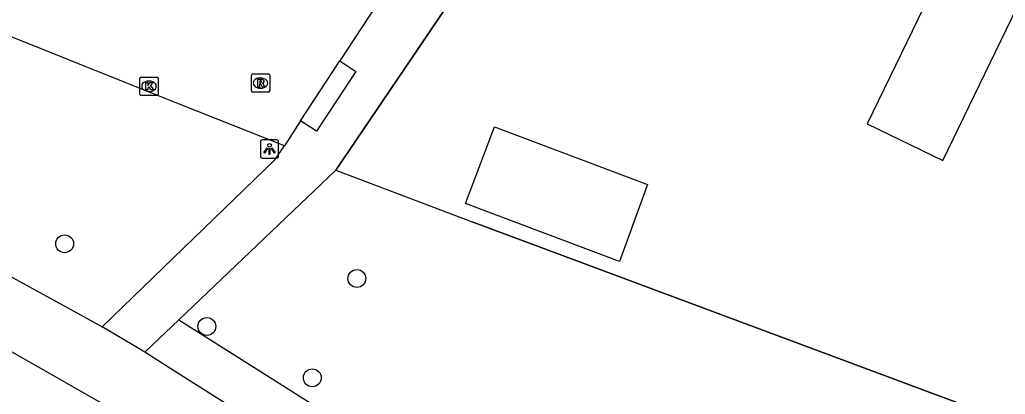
# Model space of a CAD drawing. Extents: x 157321 to 158827, y 386650 to 388532.
# Drawn here: x 158322.5 to 158376.5, y 387270.9 to 387291.4 of the extents above; entities that cross this region are included whole.
import ezdxf

# ---------------------------------------------------------------- set-up
doc = ezdxf.new("R2010")
doc.units = 0
for name, color, linetype in [('IMGEO_Berm_groen', 7, 'Continuous'), ('IMGEO_Boom', 7, 'Continuous'), ('IMGEO_Fietspad_gesloten', 7, 'Continuous'), ('IMGEO_Hek', 7, 'Continuous'), ('IMGEO_Kolk', 7, 'Continuous'), ('IMGEO_Lichtpunt', 7, 'Continuous'), ('IMGEO_Loofbos', 7, 'Continuous'), ('IMGEO_Muur', 7, 'Continuous'), ('IMGEO_Pand', 7, 'Continuous'), ('IMGEO_Rijbaan_lokaal_gesloten', 7, 'Continuous'), ('IMGEO_Rioolput', 7, 'Continuous'), ('IMGEO_Voetpad_open', 7, 'Continuous')]:
    doc.layers.add(name, color=color, linetype=linetype)

msp = doc.modelspace()

# ---------------------------------------------------------------- linework, layer by layer
at = {"layer": 'IMGEO_Berm_groen'}
msp.add_lwpolyline([(158331.247, 387274.949), (158336.402, 387271.692), (158367.111, 387252.243), (158373.733, 387248.811), (158381.147, 387245.653), (158388.647, 387241.639), (158392.614, 387239.076), (158397.593, 387236.692), (158402.82, 387234.832), (158408.308, 387233.505), (158434.661, 387229.03), (158463.465, 387223.755), (158465.241, 387223.343)], dxfattribs=at)
at = {"layer": 'IMGEO_Boom'}
for centre in [(158325.001, 387279.118), (158340.999, 387277.214), (158332.788, 387274.586), (158338.558, 387271.773)]:
    msp.add_circle(centre, 0.489, dxfattribs=at)
at = {"layer": 'IMGEO_Fietspad_gesloten'}
for points in [[(158303.572, 387286.624), (158318.728, 387279.136), (158325.698, 387275.321), (158327.063, 387274.562)], [(158305.05, 387281.888), (158315.081, 387276.969), (158320.056, 387274.361), (158327.031, 387270.374)], [(158329.384, 387273.169), (158327.063, 387274.562)], [(158366.005, 387250), (158365.644, 387250.213), (158330.82, 387272.268), (158329.384, 387273.169)]]:
    msp.add_lwpolyline(points, dxfattribs=at)
at = {"layer": 'IMGEO_Hek'}
msp.add_lwpolyline([(158428.581, 387250), (158347.312, 387280.312)], dxfattribs=at)
at = {"layer": 'IMGEO_Kolk'}
for p, q in [((158329.119, 387287.325), (158329.119, 387288.177)), ((158329.194, 387288.251), (158330.046, 387288.251)), ((158330.12, 387288.177), (158330.12, 387287.325)), ((158329.607, 387288.031), (158329.632, 387288.031)), ((158330.046, 387287.251), (158329.194, 387287.251)), ((158329.63, 387287.471), (158329.605, 387287.471))]:
    msp.add_line(p, q, dxfattribs=at)
for points in [[(158329.119, 387287.325), (158329.119, 387288.177)], [(158329.194, 387288.251), (158330.046, 387288.251)], [(158330.12, 387288.177), (158330.12, 387287.325)], [(158329.44, 387287.951), (158329.563, 387287.951), (158329.563, 387287.8), (158329.693, 387287.951), (158329.857, 387287.951), (158329.711, 387287.8), (158329.864, 387287.551), (158329.712, 387287.551), (158329.627, 387287.715), (158329.563, 387287.648), (158329.563, 387287.551), (158329.44, 387287.551), (158329.44, 387287.951)], [(158330.046, 387287.251), (158329.194, 387287.251)]]:
    msp.add_lwpolyline(points, dxfattribs=at)
for centre, start, end in [((158329.196, 387288.175), 91.552, 178.448), ((158329.196, 387288.175), 91.552, 178.448), ((158330.044, 387288.175), 1.552, 88.448), ((158330.044, 387288.175), 1.552, 88.448), ((158329.196, 387287.327), 181.552, 268.448), ((158329.196, 387287.327), 181.552, 268.448), ((158330.044, 387287.327), 271.552, 358.448), ((158330.044, 387287.327), 271.552, 358.448)]:
    msp.add_arc(centre, 0.0765, start, end, dxfattribs=at)
for centre, major_axis, ratio, start_param, end_param in [((158329.606, 387287.751), (-0.387, 0.002), 0.722429, 4.712389, 7.853982), ((158329.631, 387287.751), (-0.39, 0.002), 0.717154, 1.570796, 4.712389)]:
    msp.add_ellipse(centre, major_axis=major_axis, ratio=ratio, start_param=start_param, end_param=end_param, dxfattribs=at)
at = {"layer": 'IMGEO_Lichtpunt'}
for p, q in [((158335.72, 387284.716), (158335.72, 387283.909)), ((158335.72, 387284.716), (158335.72, 387283.909)), ((158336.622, 387284.811), (158335.814, 387284.811)), ((158336.622, 387284.811), (158335.814, 387284.811)), ((158336.716, 387283.909), (158336.716, 387284.716)), ((158336.716, 387283.909), (158336.716, 387284.716)), ((158335.814, 387283.815), (158336.622, 387283.815)), ((158335.814, 387283.815), (158336.622, 387283.815))]:
    msp.add_line(p, q, dxfattribs=at)
for points in [[(158336.094, 387284.38), (158336.133, 387284.352), (158335.945, 387284.09), (158335.907, 387284.117), (158336.094, 387284.38)], [(158336.306, 387284.352), (158336.344, 387284.379), (158336.531, 387284.117), (158336.492, 387284.089), (158336.306, 387284.352)], [(158336.196, 387284.332), (158336.243, 387284.332), (158336.243, 387284.01), (158336.196, 387284.01), (158336.196, 387284.332)]]:
    msp.add_lwpolyline(points, dxfattribs=at)
msp.add_circle((158336.219, 387284.514), 0.0994, dxfattribs=at)
for centre, start, end in [((158335.814, 387284.716), 90, 180), ((158335.814, 387284.716), 90, 180), ((158336.622, 387284.716), 0, 90), ((158336.622, 387284.716), 0, 90), ((158335.814, 387283.909), 180, 270), ((158335.814, 387283.909), 180, 270), ((158336.622, 387283.909), 270, 0), ((158336.622, 387283.909), 270, 360)]:
    msp.add_arc(centre, 0.0946, start, end, dxfattribs=at)
at = {"layer": 'IMGEO_Loofbos'}
msp.add_lwpolyline([(158339.843, 387283.161), (158347.312, 387280.312), (158428.581, 387250), (158436.318, 387247.114), (158437.898, 387246.643), (158450.315, 387243.729), (158462.969, 387242.129), (158470.128, 387242.203), (158473.313, 387242.236)], dxfattribs=at)
at = {"layer": 'IMGEO_Muur'}
msp.add_lwpolyline([(158358.144, 387310.21), (158339.843, 387283.161)], dxfattribs=at)
at = {"layer": 'IMGEO_Pand'}
for points in [[(158377.69, 387293.23), (158373.568, 387295.268), (158368.941, 387285.696), (158373.08, 387283.69), (158377.69, 387293.23)], [(158356.91, 387282.36), (158355.37, 387278.15), (158346.95, 387281.33), (158348.54, 387285.529), (158356.91, 387282.36)]]:
    msp.add_lwpolyline(points, dxfattribs=at)
at = {"layer": 'IMGEO_Rijbaan_lokaal_gesloten'}
for points in [[(158337.037, 387284.479), (158331.318, 387286.752), (158282.199, 387306.464), (158278.806, 387307.93)], [(158346.076, 387298.308), (158340.061, 387289.14)], [(158337.914, 387285.856), (158340.061, 387289.14)], [(158337.914, 387285.856), (158337.037, 387284.479)]]:
    msp.add_lwpolyline(points, dxfattribs=at)
at = {"layer": 'IMGEO_Rioolput'}
for p, q in [((158335.225, 387287.498), (158335.225, 387288.35)), ((158335.3, 387288.424), (158336.152, 387288.424)), ((158335.713, 387288.204), (158335.738, 387288.204)), ((158336.226, 387288.35), (158336.226, 387287.498)), ((158335.736, 387287.644), (158335.711, 387287.644)), ((158336.152, 387287.424), (158335.3, 387287.424))]:
    msp.add_line(p, q, dxfattribs=at)
for points in [[(158335.225, 387287.498), (158335.225, 387288.35)], [(158335.3, 387288.424), (158336.152, 387288.424)], [(158336.226, 387288.35), (158336.226, 387287.498)], [(158335.814, 387288.122), (158335.562, 387288.124), (158335.562, 387287.724)], [(158335.562, 387287.724), (158335.686, 387287.724), (158335.686, 387287.886), (158335.697, 387287.886)], [(158335.74, 387288.043), (158335.686, 387288.043), (158335.686, 387287.962)], [(158335.686, 387287.962), (158335.738, 387287.962)], [(158335.744, 387287.857), (158335.815, 387287.724), (158335.955, 387287.724), (158335.89, 387287.85)], [(158336.152, 387287.424), (158335.3, 387287.424)]]:
    msp.add_lwpolyline(points, dxfattribs=at)
for centre, radius, start, end in [((158335.302, 387288.348), 0.0765, 91.552, 178.448), ((158335.302, 387288.348), 0.0765, 91.552, 178.448), ((158336.15, 387288.348), 0.0765, 1.552, 88.448), ((158336.15, 387288.348), 0.0765, 1.552, 88.448), ((158335.696, 387287.833), 0.0533, 26.0293, 88.6989), ((158335.722, 387288.151), 0.19, 274.7715, 282.9687), ((158335.746, 387287.947), 0.0964, 77.0061, 93.1865), ((158335.76, 387288.004), 0.0378, 276.6634, 79.6772), ((158335.813, 387288.012), 0.109, 350.3612, 89.416), ((158335.811, 387288.012), 0.112, 277.5842, 350.9817), ((158335.795, 387287.797), 0.108, 29.5134, 73.7905), ((158335.302, 387287.5), 0.0765, 181.552, 268.448), ((158335.302, 387287.5), 0.0765, 181.552, 268.448), ((158336.15, 387287.5), 0.0765, 271.552, 358.448), ((158336.15, 387287.5), 0.0765, 271.552, 358.448)]:
    msp.add_arc(centre, radius, start, end, dxfattribs=at)
for centre, major_axis, ratio, start_param, end_param in [((158335.712, 387287.924), (-0.387, 0.002), 0.722429, 4.712389, 7.853982), ((158335.737, 387287.924), (-0.39, 0.002), 0.717154, 1.570796, 4.712389)]:
    msp.add_ellipse(centre, major_axis=major_axis, ratio=ratio, start_param=start_param, end_param=end_param, dxfattribs=at)
at = {"layer": 'IMGEO_Voetpad_open'}
for points in [[(158339.843, 387283.161), (158358.144, 387310.21), (158365.821, 387321.683)], [(158340.061, 387289.14), (158340.94, 387288.565), (158338.793, 387285.281), (158337.914, 387285.856)], [(158327.063, 387274.562), (158336.5, 387283.714), (158337.037, 387284.479)], [(158331.247, 387274.949), (158339.843, 387283.161)], [(158329.384, 387273.169), (158331.247, 387274.949)]]:
    msp.add_lwpolyline(points, dxfattribs=at)

doc.saveas('drawing.dxf')
